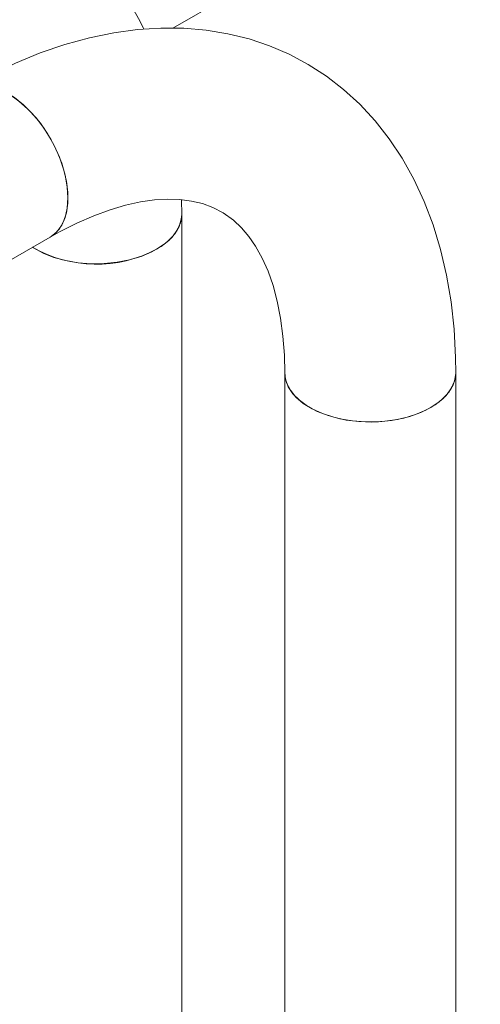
# Model space of a CAD drawing. Header units: millimetres. Extents: x 525 to 29324, y 175 to 20618.
# Tile 550 of 588: x 27412 to 27493, y 14833 to 15006. Entities that reach past the tile are written whole.
import ezdxf

# ---------------------------------------------------------------- set-up
doc = ezdxf.new("R2010")
doc.units = ezdxf.units.MM
doc.linetypes.add('SLD-Continua', pattern=[0])

msp = doc.modelspace()

# ---------------------------------------------------------------- linework, layer by layer
at = {"color": 7, "linetype": 'SLD-Continua', "lineweight": 18, "ltscale": 35}
for p, q in [((27438.7, 15004.36), (27505.16, 15042.72)), ((27438.7, 15004.36), (27505.16, 15042.72)), ((27438.7, 15004.36), (27505.16, 15042.72)), ((27440.26, 14971.72), (27440.22, 14974.3)), ((27440.26, 14113.22), (27440.26, 14971.72)), ((27390.61, 14952.4), (27417.2, 14967.75)), ((27458.34, 14943.97), (27458.34, 14085.47)), ((27488.34, 14085.47), (27488.34, 14943.97))]:
    msp.add_line(p, q, dxfattribs=at)
at = {"color": 7, "linetype": 'SLD-Continua', "lineweight": 18, "ltscale": 35, "flags": 128}
for points in [[(27433.6, 15004.19), (27432.92, 15005.66), (27430.87, 15009.33), (27428.6, 15012.74), (27426.12, 15015.9), (27423.44, 15018.78), (27420.58, 15021.39), (27417.56, 15023.72), (27414.37, 15025.78), (27411.04, 15027.55), (27407.57, 15029.03), (27403.98, 15030.23), (27400.28, 15031.14), (27396.46, 15031.77), (27392.54, 15032.1), (27388.53, 15032.13), (27384.43, 15031.87), (27380.25, 15031.3), (27376.01, 15030.43), (27373.64, 15029.79)], [(27488.34, 14943.97), (27488.31, 14946.65), (27488.04, 14951.57), (27487.52, 14956.38), (27486.73, 14961.04), (27485.68, 14965.55), (27484.37, 14969.88), (27482.81, 14974), (27481, 14977.91), (27478.95, 14981.57), (27476.68, 14984.99), (27474.2, 14988.15), (27471.53, 14991.03), (27468.67, 14993.64), (27465.64, 14995.97), (27462.46, 14998.02), (27459.12, 14999.79), (27455.66, 15001.28), (27452.07, 15002.48), (27448.36, 15003.39), (27444.55, 15004.02), (27440.63, 15004.35), (27436.61, 15004.38), (27432.51, 15004.12), (27428.33, 15003.55), (27424.09, 15002.68), (27419.79, 15001.51), (27415.46, 15000.03), (27411.11, 14998.26), (27406.76, 14996.2), (27402.2, 14993.73)], [(27402.2, 14993.73), (27403.27, 14994.19), (27404.64, 14994.42), (27406.12, 14994.33), (27407.68, 14993.93), (27409.3, 14993.21), (27410.92, 14992.2), (27412.51, 14990.93), (27414.04, 14989.41), (27415.47, 14987.69), (27416.76, 14985.81), (27417.89, 14983.81), (27418.82, 14981.73), (27419.54, 14979.64), (27420.03, 14977.57), (27420.28, 14975.57), (27420.28, 14973.7), (27420.03, 14971.98), (27419.54, 14970.48), (27418.82, 14969.21), (27417.89, 14968.22), (27417.2, 14967.75)], [(27402.21, 14993.73), (27402.65, 14993.95), (27403.94, 14994.35), (27405.36, 14994.42), (27406.89, 14994.17), (27408.49, 14993.61), (27410.11, 14992.74), (27411.72, 14991.6), (27413.29, 14990.2), (27414.77, 14988.57), (27416.13, 14986.77), (27417.34, 14984.82), (27418.38, 14982.78), (27419.21, 14980.69), (27419.81, 14978.6), (27420.18, 14976.56), (27420.31, 14974.62)], [(27420.31, 14974.62), (27420.18, 14972.82), (27419.81, 14971.2), (27419.21, 14969.82), (27418.38, 14968.68), (27417.34, 14967.83), (27417.19, 14967.74)], [(27417.2, 14967.75), (27418.82, 14968.65), (27421.87, 14970.2), (27424.83, 14971.49), (27427.69, 14972.54), (27430.42, 14973.35), (27433.02, 14973.92), (27435.48, 14974.27), (27437.79, 14974.4), (27439.95, 14974.33), (27441.98, 14974.07), (27443.9, 14973.61), (27445.74, 14972.93), (27447.55, 14971.99), (27449.32, 14970.71), (27450.76, 14969.36), (27452.05, 14967.85), (27453.22, 14966.15), (27454.38, 14964.06), (27455.4, 14961.76), (27456.29, 14959.24), (27457.02, 14956.51), (27457.6, 14953.55), (27458.02, 14950.39), (27458.27, 14947.04), (27458.34, 14943.97)], [(27414.08, 14965.95), (27414.25, 14965.84), (27415.94, 14964.94), (27417.84, 14964.19), (27419.92, 14963.63), (27422.12, 14963.25), (27424.4, 14963.08), (27426.69, 14963.1), (27428.96, 14963.33), (27431.13, 14963.75), (27433.17, 14964.36), (27435.02, 14965.15), (27436.65, 14966.08), (27438, 14967.15), (27439.06, 14968.33), (27439.8, 14969.59), (27440.19, 14970.89), (27440.26, 14971.72)], [(27440.26, 14971.72), (27440.26, 14971.55), (27440.04, 14970.23), (27439.47, 14968.95), (27438.57, 14967.73), (27437.36, 14966.6), (27435.87, 14965.6)], [(27458.34, 14943.97), (27458.48, 14942.81), (27458.96, 14941.51), (27459.77, 14940.28), (27460.91, 14939.12), (27462.34, 14938.09), (27464.02, 14937.18), (27465.93, 14936.44), (27468, 14935.88), (27470.2, 14935.5), (27472.48, 14935.33), (27474.78, 14935.35), (27477.04, 14935.58), (27479.21, 14936), (27481.25, 14936.61), (27483.11, 14937.4), (27484.73, 14938.33), (27486.09, 14939.4), (27487.14, 14940.58), (27487.88, 14941.83), (27488.27, 14943.14), (27488.34, 14943.97)], [(27458.34, 14943.95), (27458.37, 14943.47), (27458.67, 14942.16), (27459.32, 14940.89), (27460.3, 14939.69), (27461.59, 14938.59), (27463.15, 14937.62), (27464.95, 14936.79), (27466.94, 14936.14), (27469.09, 14935.67), (27471.34, 14935.39), (27473.63, 14935.31), (27475.92, 14935.44), (27478.14, 14935.77), (27480.25, 14936.28), (27482.21, 14936.98), (27483.95, 14937.85)], [(27483.95, 14937.85), (27485.44, 14938.85), (27486.65, 14939.98), (27487.55, 14941.2), (27488.12, 14942.48), (27488.34, 14943.8), (27488.34, 14943.97)]]:
    msp.add_lwpolyline(points, dxfattribs=at)
at = {"color": 7, "linetype": 'SLD-Continua', "lineweight": 18, "ltscale": 1225}
msp.add_arc((27425.29, 14985.63), 22.65, 240.3441, 297.8269, dxfattribs=at)

doc.saveas('drawing.dxf')
